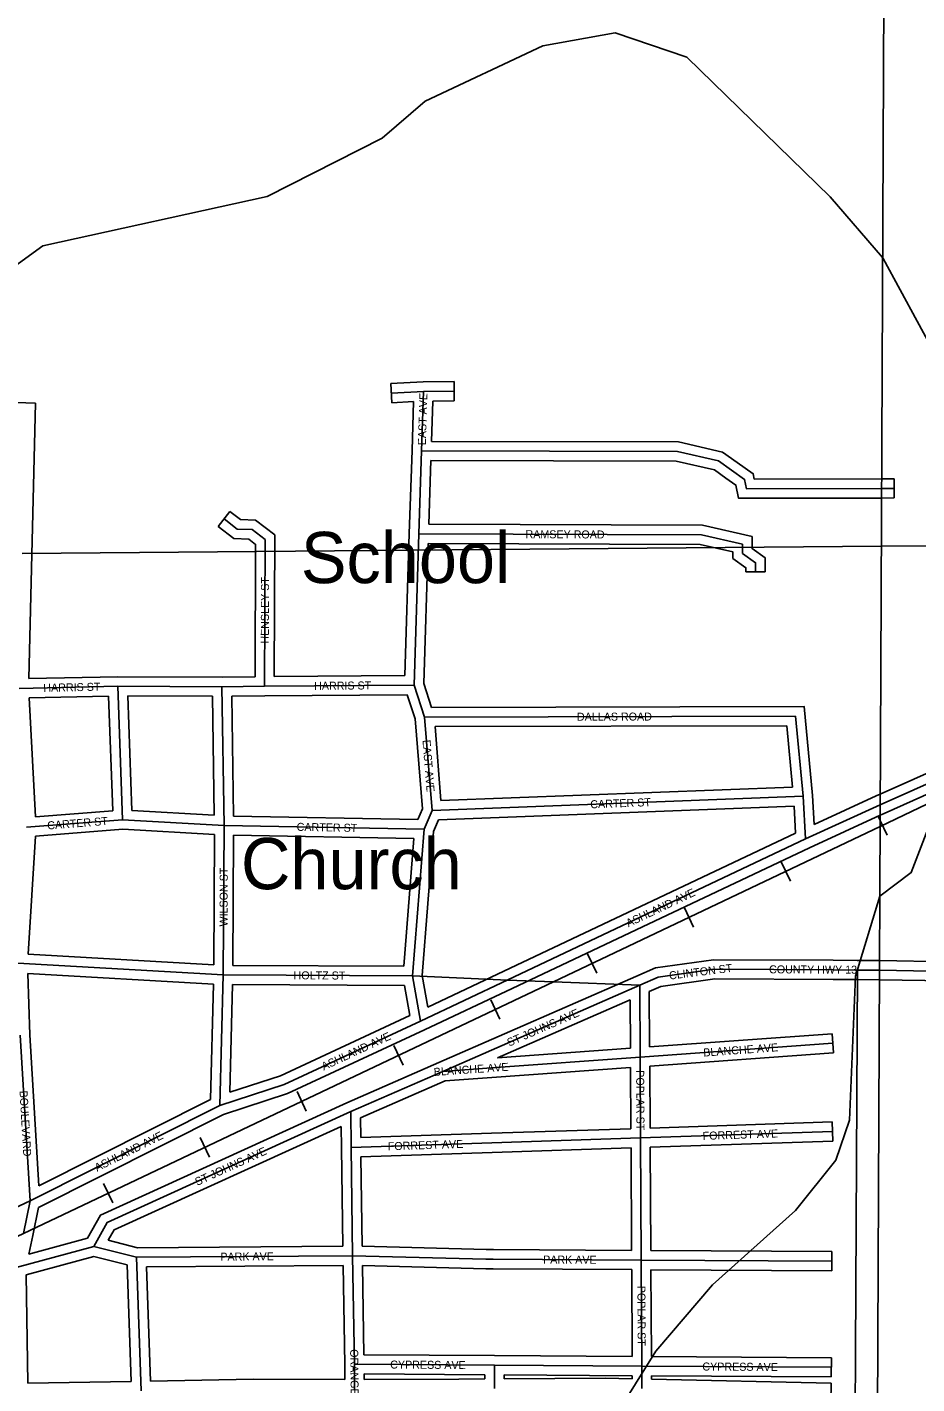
# Model space of a CAD drawing. Extents: x 418523 to 616617, y 1878279 to 2196743.
# Drawn here: x 494858 to 497637, y 1957739 to 1961977 of the extents above; entities that cross this region are included whole.
import ezdxf

# ---------------------------------------------------------------- set-up
doc = ezdxf.new("R2010")
doc.units = 0
for name, color, linetype in [('Level 1', 7, 'Continuous'), ('Level 31', 7, 'Continuous'), ('Level 32', 7, 'Continuous'), ('Level 34', 7, 'Continuous'), ('Level 37', 7, 'Continuous'), ('Level 57', 7, 'Continuous'), ('Level 63', 7, 'Continuous'), ('Level 7', 7, 'Continuous'), ('Level 8', 7, 'Continuous')]:
    doc.layers.add(name, color=color, linetype=linetype)

msp = doc.modelspace()

# ---------------------------------------------------------------- linework, layer by layer
at = {"layer": 'Level 1'}
for p, q in [((500040.819, 1960376.66), (497526.535, 1960355.621)), ((497526.535, 1960355.621), (494842.153, 1960333.163))]:
    msp.add_line(p, q, dxfattribs=at)
at = {"layer": 'Level 31'}
for p, q in [((495995.686, 1960833.827), (496096.016, 1960839.208)), ((496090.13, 1960653.403), (496096.016, 1960839.208)), ((496096.016, 1960839.208), (496191.882, 1960839.882)), ((496081.705, 1960394.877), (496090.13, 1960653.403)), ((497527.313, 1960536.371), (497566.933, 1960536.449)), ((496066.636, 1959922.184), (496081.705, 1960394.877)), ((495141.299, 1959918.225), (494832.724, 1959911.577)), ((495466.345, 1959916.802), (495141.299, 1959918.225)), ((495155.983, 1959501.406), (495141.299, 1959918.225)), ((495466.345, 1959916.802), (495599.672, 1959918.038)), ((495472.707, 1959483.291), (495466.345, 1959916.802)), ((495599.672, 1959918.038), (496066.636, 1959922.184)), ((496099.531, 1959822.033), (496066.636, 1959922.184)), ((496123.023, 1959530.276), (496099.531, 1959822.033)), ((498118.067, 1959814.391), (497523.061, 1959548.236)), ((496123.023, 1959530.276), (497281.86, 1959574.706)), ((497289.536, 1959441.209), (497281.86, 1959574.706)), ((496097.692, 1959471.836), (496123.023, 1959530.276)), ((494855.585, 1959477.993), (495155.983, 1959501.406)), ((495472.707, 1959483.291), (495155.983, 1959501.406)), ((495470.351, 1959016.361), (495472.707, 1959483.291)), ((496097.692, 1959471.836), (495472.707, 1959483.291)), ((496062.05, 1959013.416), (496097.692, 1959471.836)), ((496359.756, 1959000.846), (497289.536, 1959441.209)), ((495470.351, 1959016.361), (494828.645, 1959052.991)), ((495460, 1958608.014), (495470.351, 1959016.361)), ((495470.351, 1959016.361), (496062.05, 1959013.416)), ((496086.512, 1958871.844), (496062.05, 1959013.416)), ((497376.02, 1959032.081), (497451.253, 1959031.756)), ((497451.253, 1959031.756), (497520.77, 1959031.456)), ((497520.837, 1959031.456), (497520.77, 1959031.456)), ((498365.739, 1959016.184), (497520.837, 1959031.456)), ((496086.512, 1958871.844), (496359.756, 1959000.846)), ((496156.304, 1958715.166), (496771.405, 1958984.148)), ((496771.405, 1958984.148), (496772.654, 1958759.401)), ((494866.661, 1958310.592), (494835.912, 1958827.853)), ((496772.654, 1958759.401), (497375.033, 1958802.98)), ((496307.136, 1958725.784), (496772.654, 1958759.401)), ((496772.654, 1958759.401), (496774.101, 1958507.014)), ((495868.47, 1958589.502), (496156.304, 1958715.166)), ((496156.304, 1958715.166), (496307.136, 1958725.784)), ((494866.661, 1958310.592), (495460, 1958608.014)), ((495870.204, 1958477.124), (495868.47, 1958589.502)), ((496309.929, 1958491.573), (496774.101, 1958507.014)), ((496774.101, 1958507.014), (497373.525, 1958526.967)), ((496774.101, 1958507.014), (496776.26, 1958125.525)), ((495870.204, 1958477.124), (496309.929, 1958491.573)), ((495874.447, 1958139.265), (495870.204, 1958477.124)), ((494411.456, 1958097.306), (494866.661, 1958310.592)), ((494866.661, 1958310.592), (494845.899, 1958208.859)), ((494823.845, 1958102.402), (495066.031, 1958168.254)), ((495199.21, 1958134.214), (495066.031, 1958168.254)), ((495199.21, 1958134.214), (495874.447, 1958139.265)), ((495213.895, 1957717.031), (495199.21, 1958134.214)), ((496291.212, 1958128.721), (495874.447, 1958139.265)), ((495879.955, 1957799.946), (495874.447, 1958139.265)), ((496291.212, 1958128.721), (496314.066, 1958128.259)), ((496314.066, 1958128.259), (496776.26, 1958125.525)), ((496776.26, 1958125.525), (497371.463, 1958122.222)), ((496776.26, 1958125.525), (496778.001, 1957794.223)), ((495880.887, 1957722.481), (495879.955, 1957799.946)), ((495879.955, 1957799.946), (496317.39, 1957796.949)), ((496317.39, 1957796.949), (496778.001, 1957794.223)), ((496317.39, 1957796.949), (496318.029, 1957724.578)), ((496778.001, 1957794.223), (497370.034, 1957790.571)), ((496778.001, 1957794.223), (496778.015, 1957724.036))]:
    msp.add_line(p, q, dxfattribs=at)
for points in [[(496090.13, 1960653.403), (496889.086, 1960651.387), (497017.518, 1960622.101), (497058.34, 1960593.196), (497099.164, 1960564.291), (497105.071, 1960535.536), (497527.313, 1960536.371)], [(495599.672, 1959918.038), (495601.353, 1960376.244), (495560.541, 1960407.696), (495513.887, 1960409.356), (495473.076, 1960440.809)], [(496081.705, 1960394.877), (496964.143, 1960391.045), (497092.575, 1960361.76), (497092.451, 1960333.031), (497133.275, 1960304.125), (497133.15, 1960275.396)], [(497281.86, 1959574.706), (497258.178, 1959824.643), (496099.531, 1959822.033)], [(497523.061, 1959548.236), (497522.997, 1959548.208), (497289.536, 1959441.209)], [(496771.405, 1958984.148), (496828.973, 1959009.719), (497004.305, 1959034.052), (497376.02, 1959032.081)], [(495460, 1958608.014), (495660.275, 1958673.69), (496086.512, 1958871.844)], [(495066.031, 1958168.254), (495107.944, 1958242.985), (495868.47, 1958589.502)]]:
    msp.add_lwpolyline(points, dxfattribs=at)
at = {"layer": 'Level 32'}
for p, q in [((495994.08, 1960863.785), (496095.108, 1960869.202)), ((496095.108, 1960869.203), (496191.672, 1960869.882)), ((496191.672, 1960869.882), (496192.094, 1960809.881)), ((495994.08, 1960863.785), (495997.294, 1960803.869)), ((494823.782, 1960804.254), (494883.765, 1960802.837)), ((494863.457, 1959942.246), (494883.765, 1960802.837)), ((495997.294, 1960803.869), (496064.997, 1960807.5)), ((496060.145, 1960654.353), (496064.997, 1960807.5)), ((496121.094, 1960683.325), (496125.089, 1960809.411)), ((496125.09, 1960809.41), (496192.094, 1960809.881)), ((496051.722, 1960395.855), (496060.146, 1960654.381)), ((496112.695, 1960424.742), (496119.167, 1960623.328)), ((497527.442, 1960566.371), (497566.873, 1960566.45)), ((497566.873, 1960566.45), (497566.993, 1960506.448)), ((497527.184, 1960506.37), (497566.993, 1960506.448)), ((495454.763, 1960417.046), (495491.39, 1960464.571)), ((496037.569, 1959951.926), (496051.721, 1960395.833)), ((496096.79, 1959926.516), (496110.761, 1960364.749)), ((497163.151, 1960275.266), (497103.15, 1960275.527)), ((495141.043, 1959948.226), (494863.458, 1959942.246)), ((495466.476, 1959946.802), (495141.042, 1959948.226)), ((495466.476, 1959946.802), (495569.781, 1959947.763)), ((495629.785, 1959948.306), (496037.569, 1959951.926)), ((496121.239, 1959852.083), (496096.79, 1959926.516)), ((495112.359, 1959887.593), (494864.312, 1959882.25)), ((494883.925, 1959510.292), (494864.313, 1959882.249)), ((495124.99, 1959529.081), (495112.36, 1959887.593)), ((495185.003, 1959529.795), (495172.38, 1959888.086)), ((495436.781, 1959886.93), (495172.381, 1959888.086)), ((495442.237, 1959515.083), (495436.78, 1959886.93)), ((495496.786, 1959887.082), (495599.951, 1959888.038)), ((495502.28, 1959512.754), (495496.786, 1959887.082)), ((495599.94, 1959888.038), (496044.977, 1959891.988)), ((496069.915, 1959816.065), (496044.977, 1959891.988)), ((496092.519, 1959535.333), (496069.915, 1959816.065)), ((498105.817, 1959841.777), (497523.203, 1959581.166)), ((496150.619, 1959561.356), (496132.039, 1959792.105)), ((496150.62, 1959561.356), (497249, 1959603.468)), ((497316.967, 1959486.781), (497311.78, 1959576.982)), ((494883.925, 1959510.292), (495124.99, 1959529.081)), ((495442.237, 1959515.083), (495185.002, 1959529.795)), ((496078.157, 1959502.199), (495502.28, 1959512.754)), ((496078.156, 1959502.199), (496092.519, 1959535.333)), ((496143.04, 1959501.019), (497253.599, 1959543.6)), ((497258.425, 1959459.668), (497253.6, 1959543.598)), ((497522.919, 1959515.171), (497302.036, 1959413.936)), ((494883.879, 1959450.105), (495156.295, 1959471.337)), ((495442.564, 1959454.965), (495156.295, 1959471.337)), ((496127.214, 1959464.507), (496143.04, 1959501.019)), ((494860.496, 1959081.221), (494883.879, 1959450.105)), ((495440.512, 1959048.112), (495442.564, 1959454.965)), ((495500.504, 1959046.211), (495502.555, 1959452.737)), ((496065.315, 1959442.423), (495502.554, 1959452.738)), ((496034.303, 1959043.554), (496065.315, 1959442.423)), ((496092.251, 1959014.827), (496127.214, 1959464.507)), ((496346.915, 1959027.959), (497258.426, 1959459.668)), ((496372.598, 1958973.732), (497302.036, 1959413.936)), ((495440.512, 1959048.112), (494860.497, 1959081.221)), ((495500.504, 1959046.211), (496034.303, 1959043.553)), ((497376.15, 1959062.081), (497451.382, 1959061.756)), ((497451.382, 1959061.756), (497520.966, 1959061.454)), ((497520.966, 1959061.454), (497521.314, 1959061.452)), ((498366.282, 1959046.18), (497521.314, 1959061.452)), ((495439.625, 1958988.064), (494859.689, 1959021.169)), ((494865.885, 1958829.226), (494859.69, 1959021.168)), ((496109.362, 1958915.806), (496092.252, 1959014.827)), ((496109.362, 1958915.806), (496346.949, 1959027.975)), ((496144.284, 1958742.653), (496759.385, 1959011.636)), ((495430.465, 1958626.767), (495439.625, 1958988.064)), ((495491.069, 1958649.774), (495499.599, 1958986.212)), ((495499.599, 1958986.213), (496036.768, 1958983.539)), ((496053.04, 1958889.366), (496036.768, 1958983.538)), ((496099.32, 1958844.714), (496372.565, 1958973.716)), ((496801.515, 1958964.694), (496802.476, 1958791.637)), ((497375.892, 1959002.081), (497451.125, 1959001.756)), ((497451.125, 1959001.756), (497520.229, 1959001.46)), ((497520.708, 1959001.451), (497520.229, 1959001.46)), ((498365.197, 1958986.187), (497520.708, 1959001.451)), ((496327.633, 1958757.342), (496741.66, 1958938.396)), ((496741.66, 1958938.396), (496742.499, 1958787.301)), ((496802.476, 1958791.637), (497372.868, 1958832.902)), ((497372.868, 1958832.902), (497377.198, 1958773.056)), ((494893.908, 1958357.807), (494865.885, 1958829.226)), ((496327.633, 1958757.342), (496742.499, 1958787.301)), ((496802.816, 1958731.502), (497377.198, 1958773.056)), ((495856.032, 1958616.803), (496144.3, 1958742.66)), ((496309.298, 1958695.861), (496742.839, 1958727.168)), ((496742.839, 1958727.168), (496743.935, 1958536.028)), ((496802.816, 1958731.503), (496803.925, 1958538.024)), ((495898.776, 1958569.997), (496163.57, 1958685.602)), ((496163.57, 1958685.601), (496309.244, 1958695.856)), ((494893.909, 1958357.808), (495430.466, 1958626.767)), ((494893.14, 1958290.306), (495471.459, 1958580.197)), ((495840.207, 1958476.661), (495839.182, 1958543.188)), ((495899.73, 1958508.11), (495898.776, 1958569.997)), ((496308.932, 1958521.557), (496743.935, 1958536.028)), ((496803.925, 1958538.024), (497372.527, 1958556.951)), ((497372.527, 1958556.951), (497374.525, 1958496.982)), ((495899.731, 1958508.11), (496308.945, 1958521.557)), ((496804.268, 1958478), (497374.525, 1958496.982)), ((495844.07, 1958169.038), (495840.205, 1958476.747)), ((495900.571, 1958448.105), (496310.915, 1958461.589)), ((496310.927, 1958461.589), (496744.276, 1958476.004)), ((496744.276, 1958476.003), (496746.09, 1958155.703)), ((496804.268, 1958478.001), (496806.094, 1958155.36)), ((495904.084, 1958168.525), (495900.572, 1958448.105)), ((494893.14, 1958290.306), (494875.294, 1958202.859)), ((494875.276, 1958202.772), (494863.138, 1958144.175)), ((494863.138, 1958144.175), (495046.02, 1958193.902)), ((495202.875, 1958164.242), (495111.305, 1958187.647)), ((495202.875, 1958164.241), (495844.07, 1958169.037)), ((496291.971, 1958158.712), (495904.083, 1958168.525)), ((496291.971, 1958158.712), (496314.244, 1958158.258)), ((496314.244, 1958158.258), (496746.09, 1958155.703)), ((496806.094, 1958155.36), (497371.63, 1958152.222)), ((494854.233, 1958079.574), (495066.27, 1958137.228)), ((495170.02, 1958110.71), (495066.269, 1958137.228)), ((497371.63, 1958152.222), (497371.297, 1958092.221)), ((494859.88, 1957741.201), (494854.232, 1958079.574)), ((495182.839, 1957746.523), (495170.02, 1958110.71)), ((495230.279, 1958104.445), (495844.934, 1958109.042)), ((495242.839, 1957747.601), (495230.279, 1958104.444)), ((495849.956, 1957799.584), (495844.934, 1958109.042)), ((496290.455, 1958098.73), (495904.952, 1958108.481)), ((495909.475, 1957829.744), (495904.952, 1958108.481)), ((496290.605, 1958098.726), (496313.889, 1958098.258)), ((496313.889, 1958098.258), (496746.417, 1958095.699)), ((496746.417, 1958095.7), (496747.842, 1957824.401)), ((496806.42, 1958095.355), (497371.297, 1958092.221)), ((496806.42, 1958095.355), (496807.846, 1957824.039)), ((495909.475, 1957829.744), (496317.595, 1957826.949)), ((496317.568, 1957826.949), (496747.842, 1957824.401)), ((496807.846, 1957824.04), (497370.219, 1957820.571)), ((497370.219, 1957820.571), (497369.849, 1957760.57)), ((495850.522, 1957752.614), (495849.956, 1957799.584)), ((495182.839, 1957746.523), (494859.88, 1957741.201)), ((495242.839, 1957747.601), (495563.849, 1957753.865)), ((495850.523, 1957752.614), (495563.849, 1957753.864)), ((495910.528, 1957752.616), (495910.322, 1957769.735)), ((495910.322, 1957769.735), (496287.652, 1957767.151)), ((495910.528, 1957752.617), (496206.463, 1957753.972)), ((496206.437, 1957753.972), (496287.765, 1957754.414)), ((496287.652, 1957767.151), (496287.765, 1957754.414)), ((496347.659, 1957766.768), (496748.007, 1957764.398)), ((496347.659, 1957766.768), (496347.765, 1957754.762)), ((496347.765, 1957754.762), (496664.64, 1957756.713)), ((496664.64, 1957756.713), (496748.009, 1957754.751)), ((496748.008, 1957764.398), (496748.01, 1957754.751)), ((496808.008, 1957764.036), (497369.849, 1957760.57)), ((496808.008, 1957764.036), (496808.01, 1957753.397)), ((496808.01, 1957753.396), (497370.02, 1957741.288)), ((497370.02, 1957741.288), (497368.729, 1957681.301))]:
    msp.add_line(p, q, dxfattribs=at)
for points in [[(496121.095, 1960683.325), (496892.5, 1960681.38), (497029.993, 1960650.027), (497075.677, 1960617.681), (497126.167, 1960581.929), (497129.525, 1960565.585), (497527.442, 1960566.371)], [(496119.167, 1960623.329), (496885.671, 1960621.395), (497005.042, 1960594.176), (497041.005, 1960568.712), (497072.16, 1960546.651), (497080.617, 1960505.486), (497527.184, 1960506.37)], [(495629.785, 1959948.306), (495631.407, 1960390.957), (495571.229, 1960437.336), (495524.575, 1960438.996), (495491.39, 1960464.571)], [(495569.782, 1959947.762), (495571.299, 1960361.531), (495549.855, 1960378.056), (495503.2, 1960379.716), (495454.763, 1960417.046)], [(496112.695, 1960424.742), (496967.584, 1960421.031), (497122.68, 1960385.666), (497122.519, 1960348.501), (497163.343, 1960319.595), (497163.151, 1960275.266)], [(496110.761, 1960364.749), (496960.702, 1960361.059), (497062.471, 1960337.854), (497062.384, 1960317.561), (497103.207, 1960288.655), (497103.15, 1960275.527)], [(497311.78, 1959576.982), (497285.465, 1959854.706), (496121.239, 1959852.081)], [(497249, 1959603.468), (497230.891, 1959794.581), (496132.039, 1959792.106)], [(498130.317, 1959787.006), (497535.371, 1959520.879), (497522.919, 1959515.171)], [(497523.203, 1959581.166), (497510.622, 1959575.538), (497316.967, 1959486.781)], [(496759.226, 1959011.566), (496820.66, 1959038.854), (497002.312, 1959064.064), (497376.18, 1959062.081)], [(496801.515, 1958964.694), (496837.286, 1958980.584), (497006.299, 1959004.041), (497375.862, 1959002.081)], [(495491.069, 1958649.774), (495649.239, 1958701.643), (496053.04, 1958889.366)], [(495471.459, 1958580.198), (495671.312, 1958645.736), (496099.16, 1958844.639)], [(495046.02, 1958193.902), (495086.577, 1958266.218), (495856.032, 1958616.803)], [(495111.305, 1958187.647), (495129.31, 1958219.752), (495839.181, 1958543.188)]]:
    msp.add_lwpolyline(points, dxfattribs=at)
at = {"layer": 'Level 37'}
for p, q in [((497522.85, 1959499.164), (497515.809, 1959513.872)), ((497544.886, 1959453.131), (497522.85, 1959499.164)), ((497242.363, 1959309.344), (497213.459, 1959370.168)), ((496939.917, 1959165.62), (496911.013, 1959226.445)), ((496637.47, 1959021.896), (496608.566, 1959082.721)), ((496334.964, 1958878.259), (496306.091, 1958939.098)), ((496032.443, 1958734.69), (496003.57, 1958795.53)), ((495729.923, 1958591.121), (495701.05, 1958651.961)), ((495427.403, 1958447.554), (495398.53, 1958508.393)), ((495124.882, 1958303.986), (495096.01, 1958364.825))]:
    msp.add_line(p, q, dxfattribs=at)
for points in [[(497522.767, 1959479.873), (498134.076, 1959772.501), (500019.837, 1960640.141), (501583.219, 1961936.531), (502322.09, 1962525.835), (504154.511, 1963987.037), (505284.974, 1964888.621), (505389.419, 1964971.835), (506081.677, 1965523.947)], [(493143.974, 1957401.401), (493491.68, 1957566.054), (494550.691, 1958068.691), (494845.899, 1958208.859), (496501.944, 1958994.773), (497522.702, 1959479.841), (497522.767, 1959479.873)]]:
    msp.add_lwpolyline(points, dxfattribs=at)
at = {"layer": 'Level 63'}
for points in [[(457652.636, 1924182.684), (497370.053, 1923990.389), (497565.655, 1969446.889), (457897.306, 1969639.697), (457652.636, 1924182.684)], [(497370.053, 1923990.389), (537087.279, 1923840.983), (537233.896, 1969297.112), (497565.655, 1969446.889), (497370.053, 1923990.389)]]:
    msp.add_lwpolyline(points, dxfattribs=at)
at = {"layer": 'Level 7'}
for p, q in [((497530.416, 1961257.383), (497532.562, 1961254.888)), ((497521.83, 1959262.276), (497521.9, 1959262.501))]:
    msp.add_line(p, q, dxfattribs=at)
for points in [[(492874.685, 1960104.388), (493233.71, 1960210.855), (493675.726, 1960241.811), (493817.867, 1960324.424), (493936.015, 1960590.561), (494906.817, 1961293.949), (495607.886, 1961448.61), (495967.329, 1961630.068), (496101.329, 1961746.062), (496469.081, 1961919.161), (496694.355, 1961959.634), (496919.04, 1961883.395), (497366.875, 1961447.511), (497530.416, 1961257.383)], [(497521.9, 1959262.501), (497619.86, 1959335.925), (497846.835, 1959927.081), (497823.007, 1960285.609), (497765.073, 1960419.191), (497691.781, 1960961.283), (497532.562, 1961254.888)], [(497509.962, 1957028.391), (496950.935, 1956939.702), (496509.117, 1956942.067), (496376.064, 1957001.136), (496376.711, 1957126.18), (496822.365, 1957840.721), (496998.544, 1958048.178), (497258.204, 1958280.216), (497384.103, 1958437.951), (497426.471, 1958562.775), (497445.533, 1959012.836), (497521.83, 1959262.276)]]:
    msp.add_lwpolyline(points, dxfattribs=at)
at = {"layer": 'Level 8'}
msp.add_lwpolyline([(493498.576, 1959054.451), (493702.58, 1959049.453), (493808.581, 1959050.455), (494828.599, 1959053.466), (495470.61, 1959016.473), (496061.62, 1959013.48), (496359.625, 1959000.482), (496501.628, 1958994.484), (496771.632, 1958984.486), (496828.633, 1959009.488), (497004.635, 1959034.491), (497375.641, 1959032.495), (497451.643, 1959031.496), (497438.692, 1956450.436), (497436.701, 1955958.425), (497431.718, 1955084.405), (496502.702, 1955090.394), (496302.699, 1955092.392), (495492.685, 1955098.383), (494834.675, 1955084.375), (493992.66, 1955097.366), (493517.653, 1955074.36), (492703.64, 1955079.351)], dxfattribs=at)

# ---------------------------------------------------------------- texts
at = {"layer": 'Level 34'}
for s, height, rotation, p in [('EAST AVE', 24.9992, 88.184292, (496103.185, 1960670.833)), ('RAMSEY ROAD', 25, 359.750503, (496414.68, 1960380.932)), ('HENSLEY ST', 25, 89.788767, (495612.659, 1960051.191)), ('HARRIS ST', 25, 1.233447, (494908.4, 1959900.706)), ('HARRIS ST', 25, 0.507972, (495754.37, 1959906.912)), ('DALLAS ROAD', 25, 0.128408, (496575.418, 1959810.606)), ('EAST AVE', 25, 274.602375, (496092.79, 1959750.028)), ('CARTER ST', 25, 2.195036, (496617.47, 1959536.726)), ('CARTER ST', 25, 4.455736, (494921.501, 1959470.594)), ('CARTER ST', 25, 358.949367, (495699.471, 1959466.634)), ('WILSON ST', 25, 89.709947, (495483.611, 1959167.56)), ('ASHLAND AVE', 25, 25.342322, (496736.061, 1959165.244)), ('CLINTON ST', 25, 7.130903, (496864.844, 1959001.711)), ('COUNTY HWY 13', 25, 359.752047, (497175.624, 1959021.371)), ('HOLTZ ST', 25, 359.714147, (495690.075, 1959002.767)), ('ST JOHNS AVE', 24.99916, 23.618822, (496363.68, 1958792.211)), ('ASHLAND AVE', 25, 24.932569, (495784.412, 1958717.617)), ('BLANCHE AVE', 25, 4.137089, (496971.079, 1958761.226)), ('BLANCHE AVE', 25, 4.025825, (496128.917, 1958700.709)), ('POPLAR ST', 25, 270.327467, (496760.389, 1958718.648)), ('BOULEVARD', 25, 273.400889, (494833.707, 1958654.315)), ('ASHLAND AVE', 25, 26.6223, (495076.014, 1958401.554)), ('FORREST AVE', 25, 1.881497, (495984.706, 1958468.382)), ('FORREST AVE', 25, 1.905844, (496968.46, 1958500.98)), ('ST JOHNS AVE', 25, 24.494506, (495388.918, 1958357.271)), ('PARK AVE', 25, 0.427883, (495461.333, 1958123.676)), ('PARK AVE', 25, 359.660442, (496469.499, 1958114.841)), ('POPLAR ST', 25, 270.299975, (496764.182, 1958045.32)), ('ORANGE ST', 25, 270.688758, (495866.887, 1957847.041)), ('CYPRESS AVE', 24.99916, 359.607022, (495991.825, 1957786.68)), ('CYPRESS AVE', 25, 359.645858, (496967.17, 1957780.557))]:
    msp.add_text(s, height=height, rotation=rotation, dxfattribs=at).set_placement(p)
at = {"layer": 'Level 57'}
for s, p in [('School', (495712.814, 1960240.476)), ('Church', (495525.685, 1959284.263))]:
    msp.add_text(s, height=160, dxfattribs=at).set_placement(p)

doc.saveas('drawing.dxf')
